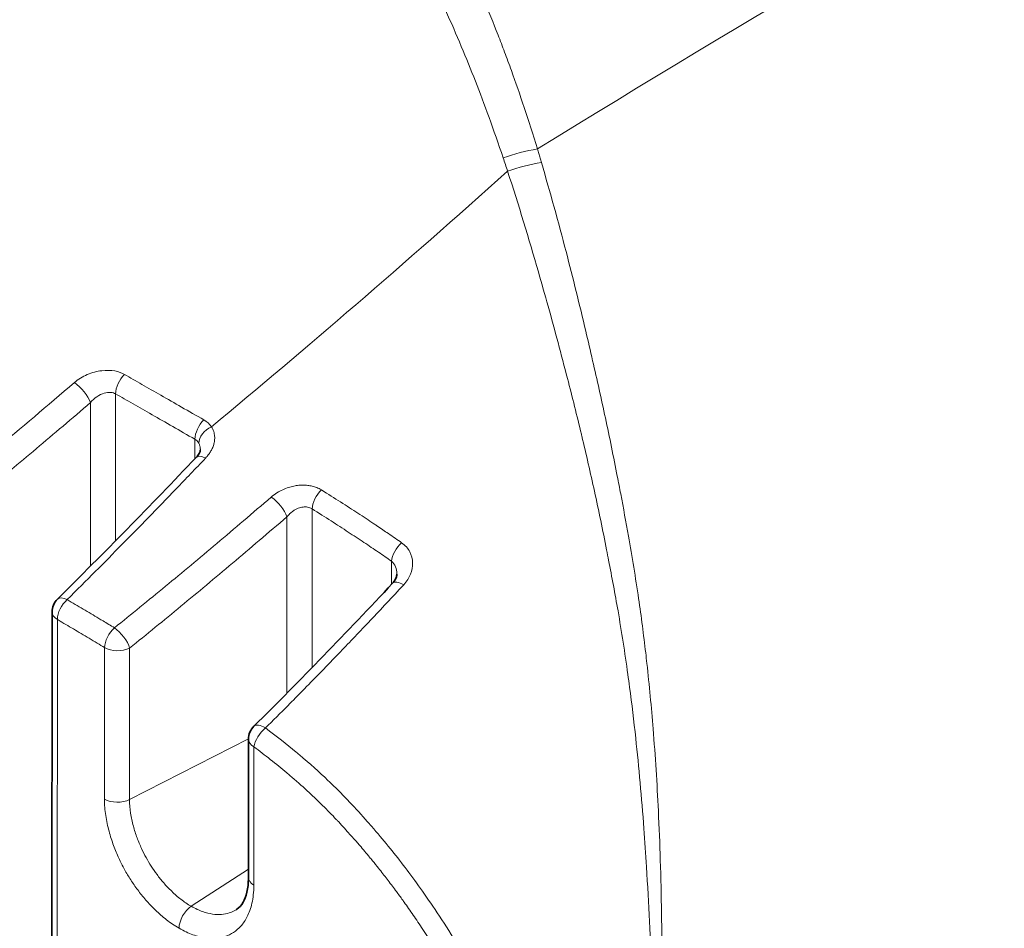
# Model space of a CAD drawing. Header units: millimetres. Extents: x 5 to 589, y 5 to 415.
# Tile 403 of 408: x 529.58 to 537.64, y 351.33 to 358.77. Entities that reach past the tile are written whole.
import ezdxf

# ---------------------------------------------------------------- set-up
doc = ezdxf.new("R2010")
doc.units = ezdxf.units.MM
doc.layers.add('Sichtbar (ISO)', color=7, linetype='Continuous', lineweight=35)
doc.layers.add('Sichtbar schmal (ISO)', color=7, linetype='Continuous', lineweight=18)

msp = doc.modelspace()

# ---------------------------------------------------------------- linework, layer by layer
at = {"layer": 'Sichtbar (ISO)'}
for p, q in [((532.66888343, 354.22772946), (532.66888342, 354.22772046)), ((529.84245112, 346.78114096), (529.84630713, 353.91712006)), ((531.45471008, 352.87598384), (531.45409849, 351.7441644))]:
    msp.add_line(p, q, dxfattribs=at)
for centre, start, end in [((529.99630711, 353.917039), 134.691744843, 179.969039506), ((531.60471003, 352.87590277), 134.689356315, 179.969039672)]:
    msp.add_arc(centre, 0.15, start, end, dxfattribs=at)
for points, knots in [([(531.02678805, 355.18355023), (531.03681011, 355.19407397), (531.0446008, 355.20473706), (531.05493449, 355.22295497), (531.05780182, 355.23076334), (531.06019952, 355.24071945), (531.06046618, 355.24386852), (531.06046739, 355.246064)], [0, 0, 0, 0, 0.011114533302, 0.011114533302, 0.021760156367, 0.021760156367, 0.029616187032, 0.029616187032, 0.029616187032, 0.029616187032]), ([(532.63423329, 354.15371547), (532.64492712, 354.16516723), (532.65301591, 354.17709187), (532.66419134, 354.19948361), (532.6671789, 354.21005805), (532.66870488, 354.22207029), (532.66888164, 354.22498556), (532.6688831, 354.22772042)], [0, 0, 0, 0, 0.012122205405, 0.012122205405, 0.02480285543, 0.02480285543, 0.029203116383, 0.029203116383, 0.029203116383, 0.029203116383]), ([(531.35886621, 351.48409476), (531.37818374, 351.49727719), (531.39555348, 351.51551971), (531.42314211, 351.56417206), (531.43387632, 351.59146005), (531.44951448, 351.65848679), (531.45406971, 351.69952468), (531.45409849, 351.74416961)], [0, 0, 0, 0, 0.04225871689, 0.04225871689, 0.07543913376, 0.07543913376, 0.11079097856, 0.11079097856, 0.11079097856, 0.11079097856])]:
    msp.add_open_spline(points, degree=3, knots=knots, dxfattribs=at)
for points in [[(529.89081328, 354.02367411), (530.2719862, 354.40076746), (530.65058626, 354.78853115), (531.02678837, 355.18355056)], [(531.49920747, 352.98253248), (531.88094221, 353.36023436), (532.25919575, 353.75252235), (532.63424183, 354.15372444)], [(531.35883349, 351.48414291), (531.35846029, 351.48388512), (531.35808669, 351.48362866), (531.35771269, 351.48337354)]]:
    msp.add_open_spline(points, degree=3, dxfattribs=at)
at = {"layer": 'Sichtbar schmal (ISO)'}
for p, q in [((530.36675929, 355.70298039), (530.36610954, 354.50053701)), ((530.16125721, 355.63162785), (530.16053273, 354.29268669)), ((531.01630948, 355.1725501), (531.01639519, 355.33123102)), ((531.97451378, 353.4618043), (531.97521598, 354.76129023)), ((531.76893095, 353.25235558), (531.76971215, 354.69794157)), ((532.62482167, 354.33360675), (532.62471896, 354.14354013)), ((529.88653653, 346.71987057), (529.89039266, 353.85584944)), ((530.27563153, 352.38605309), (530.27630151, 353.62633599)), ((530.48109928, 352.38252945), (530.48176942, 353.62281217)), ((530.48109928, 352.38252945), (531.45477076, 352.88017071)), ((531.4987955, 352.81471357), (531.49818391, 351.68289312)), ((531.45413529, 351.8122631), (530.98605837, 351.50871652)), ((531.0143214, 351.49340669), (531.01432147, 351.49353164))]:
    msp.add_line(p, q, dxfattribs=at)
for centre, major_axis, ratio, start_param, end_param in [((533.80646496, 357.01900791), (-0.95302863, -0.30288024), 0.6689924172, 4.4900828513, 4.7808358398), ((533.84072341, 356.9100008), (-0.95500098, -0.29660264), 0.6673350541, 4.4963372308, 4.7835064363), ((530.47267386, 355.76416987), (0.07431266, 0.13029823), 0.5792068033, 1.095263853, 2.3520403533), ((826.50419584, 852.93923474), (306.76059413, 502.02998945), 0.0590611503, 3.30616191, 3.3218463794), ((530.06169799, 355.69638186), (-0.09762234, 0.11388538), 0.3429872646, 3.8494983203, 5.4054576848), ((531.12230971, 355.39242055), (0.07483681, 0.12999789), 0.5765403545, 1.1004510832, 2.3543678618), ((531.18324741, 355.33676629), (0.12448681, 0.08368413), 0.6713886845, 1.3891176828, 2.6643722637), ((530.8834975, 355.29045052), (-0.2826972, -0.1141167), 0.7198520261, 3.29372713, 3.6549381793), ((530.88069453, 355.15755732), (0.15070303, 0.1626362), 0.6077643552, 6.1002727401, 6.4209523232), ((531.13541, 355.08010327), (-0.10862163, 0.10344729), 0.4070576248, 5.3588482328, 6.2831928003), ((532.08113053, 354.82247974), (0.07945411, 0.12722832), 0.551656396, 1.1250723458, 2.3746232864), ((531.67015889, 354.76265499), (0.097971, -0.11358558), 0.3398220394, 0.7072203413, 2.2312576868), ((532.73073622, 354.39479625), (-0.08590766, -0.1229629), 0.5122143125, 4.2963369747, 5.5436710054), ((532.74381968, 354.05129055), (-0.10957785, 0.10243387), 0.3964006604, 5.2304854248, 6.2831850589), ((529.99630732, 353.91703888), (0.07580446, 0.12943602), 0.5715356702, 1.0537094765, 2.3586500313), ((529.99630711, 353.91703899), (-0.10549383, 0.10663512), 0.4399188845, 5.3653542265, 6.2831852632), ((529.99630711, 353.917039), (-0.14999998, 0.00008105), 0.5764385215, 0.0000000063, 0.7871375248), ((530.38221584, 353.68752562), (0.07768932, 0.12831356), 0.5614720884, 1.0607539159, 2.3669356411), ((530.38221633, 353.6875251), (0.09404424, -0.11685711), 0.3741843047, 0.7193944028, 2.2489296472), ((530.38221628, 353.68752537), (0.14999998, -0.00008105), 0.5764385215, 3.9287271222, 5.4384391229), ((531.60470579, 352.8759059), (-0.09041407, -0.11968833), 0.4809664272, 4.2459626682, 5.5621211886), ((531.60470977, 352.87590371), (-0.1055023, 0.10662877), 0.4398440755, 5.2240814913, 6.2831437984), ((531.60471006, 352.87590279), (-0.14999998, 0.00008105), 0.5764385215, 0.0000002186, 0.7871164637), ((530.38154608, 352.4472426), (0.14999998, -0.00008105), 0.5764385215, 3.9287292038, 5.4384390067), ((531.60409847, 351.74408335), (-0.14999998, 0.00008105), 0.5764385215, 0, 0.7871365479), ((530.99225988, 351.39022388), (0.07499744, 0.12990529), 0.5757170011, 0.8453701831, 2.3551320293)]:
    msp.add_ellipse(centre, major_axis=major_axis, ratio=ratio, start_param=start_param, end_param=end_param, dxfattribs=at)
for points in [[(533.81895133, 357.70766376), (537.28662384, 359.84198069), (540.76101589, 361.79067248), (544.24195474, 363.55382545)], [(527.22899986, 357.70110834), (528.38449017, 358.79105695), (529.61492933, 360.01665638), (530.92031735, 361.37790662)], [(533.53913437, 357.63436759), (533.55154521, 357.59804181), (533.5632955, 357.56114193), (533.57543116, 357.5246171)], [(533.57543157, 357.52461587), (532.7273977, 356.76621578), (531.91907694, 356.06937135), (531.1504806, 355.43408908)], [(528.87330889, 354.557244), (529.01619801, 354.67296867), (529.30184999, 354.90683225), (529.71210664, 355.24908662), (530.00958377, 355.50161229), (530.16125721, 355.6316264)], [(531.97521598, 354.76129023), (532.0290934, 354.72764379), (532.13234583, 354.6624037), (532.27321307, 354.57132971), (532.40162909, 354.486397), (532.51926003, 354.40684306), (532.59079474, 354.35737957), (532.62482167, 354.33360675)]]:
    msp.add_open_spline(points, degree=3, dxfattribs=at)
for points, knots in [([(531.17138649, 361.58180567), (531.39057154, 361.45576584), (531.58230547, 361.32153278), (531.75151984, 361.1859759), (531.92073422, 361.05041903), (532.06742949, 360.91357603), (532.19815989, 360.77781104), (532.26587989, 360.70748306), (532.32930323, 360.63741448), (532.38897326, 360.56792799), (532.44449352, 360.50327395), (532.49676359, 360.43912212), (532.54617932, 360.37566124), (532.64870428, 360.24399622), (532.73899041, 360.11538955), (532.82061534, 359.98981809), (532.90224026, 359.86424663), (532.97520338, 359.74169922), (533.04163941, 359.62227006), (533.10807544, 359.5028409), (533.16798419, 359.38652578), (533.22287319, 359.27329212), (533.22736212, 359.26403165), (533.23181754, 359.25479167), (533.2362396, 359.24557318), (533.28588894, 359.14207129), (533.33134434, 359.04127073), (533.37303459, 358.94438262), (533.41843803, 358.83886509), (533.45937626, 358.73799747), (533.49758154, 358.64001002), (533.51584178, 358.59317684), (533.53346129, 358.54700345), (533.55071896, 358.50094495), (533.56956891, 358.45063684), (533.58798689, 358.4004663), (533.60625742, 358.34971436), (533.64125513, 358.25249759), (533.67577761, 358.15315152), (533.71116706, 358.04671599), (533.74655641, 357.94028077), (533.78281232, 357.82673806), (533.81895031, 357.70766437)], [0, 0, 0, 0, 0.09090909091, 0.09090909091, 0.09090909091, 0.18181818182, 0.18181818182, 0.18181818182, 0.22891023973, 0.22891023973, 0.22891023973, 0.27272727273, 0.27272727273, 0.27272727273, 0.36363636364, 0.36363636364, 0.36363636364, 0.45454545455, 0.45454545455, 0.45454545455, 0.54545454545, 0.54545454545, 0.54545454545, 0.55288926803, 0.55288926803, 0.55288926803, 0.63636363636, 0.63636363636, 0.63636363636, 0.72727272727, 0.72727272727, 0.72727272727, 0.77072280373, 0.77072280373, 0.77072280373, 0.81818181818, 0.81818181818, 0.81818181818, 0.90909090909, 0.90909090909, 0.90909090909, 0.99999973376, 0.99999973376, 0.99999973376, 0.99999973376]), ([(530.92031904, 361.37790565), (531.12704639, 361.25902775), (531.49035263, 361.00525414), (531.91270677, 360.61460223), (532.24758627, 360.22777273), (532.51493752, 359.85643317), (532.73415306, 359.50096139), (532.91685366, 359.16216258), (533.07087456, 358.84041556), (533.19932522, 358.54478052), (533.31218968, 358.26527123), (533.42248936, 357.9733682), (533.50024894, 357.75097557), (533.53913415, 357.63436824)], [0.0000002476, 0.0000002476, 0.0000002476, 0.0000002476, 0.09090909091, 0.18181818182, 0.27272727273, 0.36363636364, 0.45454545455, 0.54545454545, 0.63636363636, 0.72727272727, 0.81818181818, 0.90909090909, 0.9999998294, 0.9999998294, 0.9999998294, 0.9999998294]), ([(533.81895063, 357.70766333), (533.82291832, 357.69541182), (533.82663219, 357.68298973), (533.83026026, 357.67049954), (533.83385763, 357.65811509), (533.83737065, 357.64566366), (533.84095304, 357.63324493), (533.84454645, 357.62078802), (533.84820972, 357.60836406), (533.85211992, 357.59607415)], [0, 0, 0, 0, 0.3348830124, 0.3348830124, 0.3348830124, 0.6669310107, 0.6669310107, 0.6669310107, 1, 1, 1, 1]), ([(533.85211992, 357.59607415), (533.92445961, 357.3506922), (533.99144696, 357.10802314), (534.05397168, 356.86801494), (534.11100641, 356.64908065), (534.16435172, 356.43233075), (534.21537801, 356.21676428), (534.23452048, 356.1358947), (534.25329421, 356.05523835), (534.27179085, 355.97473625), (534.30785435, 355.81777875), (534.34283869, 355.66143409), (534.37596369, 355.50641809), (534.41029374, 355.34576282), (534.44265246, 355.18651734), (534.47353048, 355.02843572), (534.48296512, 354.9801346), (534.49226151, 354.93194098), (534.50147113, 354.88375892), (534.52352968, 354.76835504), (534.54428669, 354.654112), (534.56444051, 354.53971319), (534.59446364, 354.36929347), (534.62306448, 354.19861066), (534.64808717, 354.02740698), (534.66973782, 353.87927462), (534.6887602, 353.7307512), (534.70589634, 353.58296841), (534.70924547, 353.55408533), (534.71251503, 353.52521575), (534.71570673, 353.4963735), (534.73551423, 353.31738042), (534.75233022, 353.13943479), (534.76670458, 352.96129988), (534.78475662, 352.73758907), (534.79895675, 352.51359442), (534.80963399, 352.29070863), (534.81611206, 352.15547996), (534.82141732, 352.02028922), (534.82561414, 351.8859781), (534.83473015, 351.59423795), (534.83860496, 351.30669164), (534.83975797, 351.02858381), (534.84002388, 350.96444727), (534.84013273, 350.90082065), (534.84011719, 350.83775291), (534.84003435, 350.50144591), (534.83639051, 350.18123494), (534.83048371, 349.8842061), (534.83020681, 349.87028183), (534.82992566, 349.85640882), (534.82964041, 349.84258653), (534.82278062, 349.51018321), (534.81368748, 349.20700825), (534.80603121, 348.92636509), (534.80594088, 348.92305396), (534.80585073, 348.91974599), (534.80576078, 348.91644116), (534.79772956, 348.62137946), (534.79080902, 348.35162084), (534.79076269, 348.11418017)], [0.00000000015, 0.00000000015, 0.00000000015, 0.00000000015, 0.06536990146, 0.06536990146, 0.06536990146, 0.125, 0.125, 0.125, 0.14737018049, 0.14737018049, 0.14737018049, 0.19098603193, 0.19098603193, 0.19098603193, 0.23618856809, 0.23618856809, 0.23618856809, 0.25, 0.25, 0.25, 0.28308063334, 0.28308063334, 0.28308063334, 0.33236080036, 0.33236080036, 0.33236080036, 0.375, 0.375, 0.375, 0.3833335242, 0.3833335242, 0.3833335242, 0.43505081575, 0.43505081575, 0.43505081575, 0.5, 0.5, 0.5, 0.53940579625, 0.53940579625, 0.53940579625, 0.625, 0.625, 0.625, 0.64473952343, 0.64473952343, 0.64473952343, 0.75, 0.75, 0.75, 0.754934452, 0.754934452, 0.754934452, 0.87359994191, 0.87359994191, 0.87359994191, 0.875, 0.875, 0.875, 1, 1, 1, 1]), ([(533.57543157, 357.52461587), (533.66600142, 357.24782316), (533.74956276, 356.97280253), (533.82763368, 356.70184349), (533.85483736, 356.60742828), (533.88137229, 356.51349984), (533.90736513, 356.42007633), (533.96285633, 356.22062974), (534.01513436, 356.0241294), (534.0653322, 355.8295178), (534.10499199, 355.67576109), (534.14331208, 355.52321079), (534.17940491, 355.37240776), (534.18043866, 355.36808854), (534.1814706, 355.36377073), (534.18250075, 355.35945432), (534.21892051, 355.20685176), (534.25368824, 355.05535155), (534.28642014, 354.90551995), (534.32151004, 354.74489454), (534.35429214, 354.58611024), (534.3856906, 354.42709417), (534.39136617, 354.39835047), (534.39699578, 354.36960212), (534.40256153, 354.34086008), (534.42918104, 354.20339476), (534.45514875, 354.0659448), (534.47930361, 353.92613875), (534.50846425, 353.75735968), (534.53502641, 353.58508881), (534.559686, 353.40750691), (534.56453789, 353.37256686), (534.56931429, 353.33742279), (534.57401883, 353.30202767), (534.59209696, 353.16601466), (534.60882454, 353.02668422), (534.624267, 352.88419952), (534.65018634, 352.64504665), (534.67247972, 352.39691938), (534.69106903, 352.14558501), (534.69878968, 352.04119892), (534.70595759, 351.93603072), (534.7125247, 351.83084208), (534.73119, 351.53187044), (534.74489354, 351.23284851), (534.75548932, 350.94739544), (534.75729366, 350.89878621), (534.759006, 350.85057853), (534.76064113, 350.80277189), (534.77198647, 350.47106451), (534.77962809, 350.15874082), (534.78447991, 349.86602131), (534.78470806, 349.8522564), (534.78493065, 349.8385356), (534.78514757, 349.82485821), (534.79020842, 349.5057578), (534.7921055, 349.21000784), (534.79240273, 348.93050032), (534.79240595, 348.92746725), (534.79240893, 348.9244361), (534.79241167, 348.92140687), (534.79267188, 348.63331762), (534.79084602, 348.36283083), (534.79076269, 348.11418017)], [0, 0, 0, 0, 0.0823992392, 0.0823992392, 0.0823992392, 0.1111111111, 0.1111111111, 0.1111111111, 0.1724070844, 0.1724070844, 0.1724070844, 0.2208351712, 0.2208351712, 0.2208351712, 0.2222222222, 0.2222222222, 0.2222222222, 0.2712601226, 0.2712601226, 0.2712601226, 0.3238306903, 0.3238306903, 0.3238306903, 0.3333333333, 0.3333333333, 0.3333333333, 0.3787818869, 0.3787818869, 0.3787818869, 0.4336490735, 0.4336490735, 0.4336490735, 0.4444444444, 0.4444444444, 0.4444444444, 0.4859278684, 0.4859278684, 0.4859278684, 0.5555555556, 0.5555555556, 0.5555555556, 0.5844738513, 0.5844738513, 0.5844738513, 0.6666666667, 0.6666666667, 0.6666666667, 0.6806631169, 0.6806631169, 0.6806631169, 0.7777777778, 0.7777777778, 0.7777777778, 0.7823445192, 0.7823445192, 0.7823445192, 0.8888888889, 0.8888888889, 0.8888888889, 0.8900450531, 0.8900450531, 0.8900450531, 1, 1, 1, 1]), ([(530.02937638, 355.79490161), (530.06028409, 355.82138449), (530.096337, 355.84375332), (530.1350125, 355.86044431), (530.173688, 355.87713531), (530.21498748, 355.8881443), (530.25349839, 355.89294912), (530.2920093, 355.89775393), (530.32773396, 355.89634768), (530.35915123, 355.89056165), (530.3905685, 355.88477562), (530.41768006, 355.87460484), (530.43959885, 355.86208881)], [0, 0, 0, 0, 0.25, 0.25, 0.25, 0.5, 0.5, 0.5, 0.75, 0.75, 0.75, 1, 1, 1, 1]), ([(531.08941484, 355.48979608), (531.02651711, 355.52604214), (530.90509736, 355.595835), (530.73600622, 355.69270837), (530.5808654, 355.78140953), (530.48529812, 355.83599286), (530.43959886, 355.86208879)], [0, 0, 0, 0, 0.25, 0.5, 0.75, 0.99999998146, 0.99999998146, 0.99999998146, 0.99999998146]), ([(530.16125931, 355.63162891), (530.17706102, 355.65059389), (530.19501922, 355.6668711), (530.21431324, 355.68000804), (530.23360811, 355.69314556), (530.25436568, 355.70298225), (530.27366072, 355.70870282), (530.29295577, 355.71442338), (530.31083712, 355.71615429), (530.32653027, 355.71485297), (530.34222342, 355.71355165), (530.35570573, 355.70922867), (530.36675929, 355.70298039)], [0.00001106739, 0.00001106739, 0.00001106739, 0.00001106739, 0.25, 0.25, 0.25, 0.5, 0.5, 0.5, 0.75, 0.75, 0.75, 1, 1, 1, 1]), ([(531.01639519, 355.33123102), (530.9535631, 355.36740196), (530.83231443, 355.43701977), (530.66330298, 355.53373178), (530.50830928, 355.62224037), (530.41257915, 355.67684843), (530.36675929, 355.70298039)], [0.00000004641, 0.00000004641, 0.00000004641, 0.00000004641, 0.25, 0.5, 0.75, 1, 1, 1, 1]), ([(531.10359257, 355.17770976), (531.1115237, 355.1860486), (531.11880311, 355.19455491), (531.12542705, 355.20313366), (531.13205099, 355.21171241), (531.13801947, 355.22036353), (531.14348866, 355.22931737), (531.14895784, 355.23827121), (531.15392771, 355.24752783), (531.15833397, 355.25718548), (531.16274023, 355.26684312), (531.16658288, 355.27690181), (531.16970776, 355.28744697), (531.17283265, 355.29799212), (531.17523977, 355.30902377), (531.17664739, 355.32056973), (531.17805502, 355.33211568), (531.17846315, 355.34417598), (531.17745847, 355.35664592), (531.17645378, 355.36911586), (531.17403628, 355.38199544), (531.1697265, 355.39500338), (531.16541671, 355.40801133), (531.15921465, 355.42114761), (531.15048045, 355.43408895)], [0.00000000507, 0.00000000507, 0.00000000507, 0.00000000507, 0.125, 0.125, 0.125, 0.25, 0.25, 0.25, 0.375, 0.375, 0.375, 0.5, 0.5, 0.5, 0.625, 0.625, 0.625, 0.75, 0.75, 0.75, 0.875, 0.875, 0.875, 1, 1, 1, 1]), ([(531.0604684, 355.24606485), (531.06046965, 355.24880556), (531.0603889, 355.25157048), (531.0602166, 355.25435469), (531.05973892, 355.26207344), (531.05855761, 355.26994042), (531.05642037, 355.27777374), (531.05428314, 355.28560706), (531.05118718, 355.29340633), (531.04686295, 355.30082011)], [0.70491163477, 0.70491163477, 0.70491163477, 0.70491163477, 0.75, 0.75, 0.75, 0.875, 0.875, 0.875, 1, 1, 1, 1]), ([(529.9694755, 354.01868635), (530.04845457, 354.09684679), (530.12587474, 354.17405636), (530.20040763, 354.2488638), (530.27494051, 354.32367125), (530.34658999, 354.39606243), (530.41838423, 354.46901891), (530.49017848, 354.5419754), (530.56211576, 354.615503), (530.63560114, 354.69104474), (530.70908652, 354.76658648), (530.78411983, 354.84414291), (530.86194925, 354.92505643), (530.93977867, 355.00596996), (531.02040284, 355.0902449), (531.10359257, 355.17770976)], [0.00000000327, 0.00000000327, 0.00000000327, 0.00000000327, 0.2, 0.2, 0.2, 0.4, 0.4, 0.4, 0.6, 0.6, 0.6, 0.8, 0.8, 0.8, 1, 1, 1, 1]), ([(531.64053756, 354.85862909), (531.65566016, 354.87167069), (531.68698351, 354.8944408), (531.73493211, 354.9200343), (531.78160683, 354.93797048), (531.82615331, 354.94944035), (531.86629234, 354.95530314), (531.90359772, 354.95699178), (531.93965484, 354.95494988), (531.97603455, 354.94880849), (532.01354511, 354.93740226), (532.03940526, 354.92478715), (532.05205507, 354.91687828)], [0, 0, 0, 0, 0.1, 0.2, 0.3, 0.4, 0.5, 0.6, 0.7, 0.8, 0.9, 0.99999998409, 0.99999998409, 0.99999998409, 0.99999998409]), ([(532.05205508, 354.91687828), (532.10631272, 354.88295397), (532.15833353, 354.8500476), (532.20802642, 354.81826756), (532.25771932, 354.78648753), (532.30508385, 354.75583527), (532.3503769, 354.72620454), (532.39566994, 354.69657381), (532.43889141, 354.66796486), (532.48031668, 354.64025177), (532.48909782, 354.63437727), (532.49779809, 354.62854307), (532.50641853, 354.62274899), (532.53846521, 354.60120937), (532.56940857, 354.5802245), (532.59928841, 354.55978934), (532.63720583, 354.5338572), (532.67341176, 354.50880953), (532.70784565, 354.4847413)], [0, 0, 0, 0, 0.2, 0.2, 0.2, 0.4, 0.4, 0.4, 0.6, 0.6, 0.6, 0.6423951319, 0.6423951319, 0.6423951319, 0.8, 0.8, 0.8, 1, 1, 1, 1]), ([(530.3572701, 353.7882382), (530.49629282, 353.89993595), (530.63651857, 354.01411754), (530.77556087, 354.12872117), (530.91460317, 354.24332481), (531.05247367, 354.35830596), (531.19584753, 354.47925144), (531.33922138, 354.6001969), (531.48808654, 354.72714753), (531.64053748, 354.85862923)], [0.00000000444, 0.00000000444, 0.00000000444, 0.00000000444, 0.33333333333, 0.33333333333, 0.33333333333, 0.66666666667, 0.66666666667, 0.66666666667, 0.99999997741, 0.99999997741, 0.99999997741, 0.99999997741]), ([(531.76971215, 354.69794157), (531.77726378, 354.7071017), (531.78514306, 354.71534704), (531.79308172, 354.72268008), (531.80102038, 354.73001313), (531.80901724, 354.73643527), (531.8169088, 354.74204536), (531.82480036, 354.74765545), (531.83258551, 354.75245417), (531.84018823, 354.75654999), (531.84779095, 354.76064581), (531.85521319, 354.76403453), (531.86226561, 354.76678092), (531.86931803, 354.76952731), (531.87600026, 354.77163914), (531.88244488, 354.77327779), (531.88888949, 354.77491645), (531.89509588, 354.77608122), (531.90119563, 354.77683713), (531.90729537, 354.77759305), (531.91328869, 354.77794048), (531.91930807, 354.7778558), (531.92532746, 354.77777111), (531.93137288, 354.77725378), (531.9375018, 354.77618945), (531.94363073, 354.77512511), (531.94984484, 354.77351643), (531.95618383, 354.77111049), (531.96252282, 354.76870455), (531.968976, 354.76549308), (531.97521598, 354.76129023)], [0.00000006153, 0.00000006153, 0.00000006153, 0.00000006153, 0.1, 0.1, 0.1, 0.2, 0.2, 0.2, 0.3, 0.3, 0.3, 0.4, 0.4, 0.4, 0.5, 0.5, 0.5, 0.6, 0.6, 0.6, 0.7, 0.7, 0.7, 0.8, 0.8, 0.8, 0.9, 0.9, 0.9, 1, 1, 1, 1]), ([(530.48176945, 353.62281211), (530.6214127, 353.73519419), (530.90280502, 353.96466292), (531.31786117, 354.311073), (531.61690268, 354.56613936), (531.76971214, 354.69794155)], [0.00000000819, 0.00000000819, 0.00000000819, 0.00000000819, 0.33333333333, 0.66666666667, 1, 1, 1, 1]), ([(532.70784565, 354.48474131), (532.73806299, 354.46360781), (532.7812667, 354.41366912), (532.80525387, 354.31977724), (532.78710666, 354.2261307), (532.75072131, 354.16757136), (532.72482972, 354.13975493)], [0, 0, 0, 0, 0.25, 0.5, 0.75, 0.99999997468, 0.99999997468, 0.99999997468, 0.99999997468]), ([(532.62482167, 354.33360675), (532.63923795, 354.32178467), (532.65017668, 354.30616863), (532.65755497, 354.28833545), (532.66493327, 354.27050228), (532.6686269, 354.25041207), (532.66887006, 354.23001543), (532.66887914, 354.22925387), (532.66888359, 354.22849187), (532.66888343, 354.22772946)], [0.00000000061, 0.00000000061, 0.00000000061, 0.00000000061, 0.25, 0.25, 0.25, 0.5, 0.5, 0.5, 0.50933443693, 0.50933443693, 0.50933443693, 0.50933443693]), ([(532.72482971, 354.13975496), (532.62935318, 354.03723332), (532.53871829, 353.94073372), (532.45253138, 353.84966064), (532.36634448, 353.75858756), (532.28460576, 353.67294004), (532.20670513, 353.5919199), (532.1288045, 353.51089977), (532.05474193, 353.43450721), (531.98397033, 353.36204692), (531.93547077, 353.31239011), (531.8885191, 353.26458256), (531.84288858, 353.21835411), (531.82193406, 353.19712501), (531.80125851, 353.17622934), (531.78084168, 353.15564295), (531.7159652, 353.09022766), (531.65369257, 353.02792726), (531.59394297, 352.96857566)], [0, 0, 0, 0, 0.2, 0.2, 0.2, 0.4, 0.4, 0.4, 0.6, 0.6, 0.6, 0.7370593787, 0.7370593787, 0.7370593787, 0.8, 0.8, 0.8, 1, 1, 1, 1]), ([(529.96947551, 354.01868634), (530.01359892, 353.99286337), (530.05737816, 353.96713046), (530.10081256, 353.94146918), (530.14424695, 353.9158079), (530.1873365, 353.89021827), (530.23007974, 353.86468452), (530.24132522, 353.85796675), (530.25254673, 353.85125287), (530.26374426, 353.8445426), (530.29510772, 353.82574764), (530.32628309, 353.80698101), (530.35727005, 353.78823822)], [0.00000001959, 0.00000001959, 0.00000001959, 0.00000001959, 0.33333333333, 0.33333333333, 0.33333333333, 0.66666666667, 0.66666666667, 0.66666666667, 0.75436456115, 0.75436456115, 0.75436456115, 0.99999986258, 0.99999986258, 0.99999986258, 0.99999986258]), ([(529.89039266, 353.85584944), (529.89239846, 353.85467473), (529.89440351, 353.85350023), (529.89640784, 353.85232592), (529.93830823, 353.82777696), (529.97988754, 353.80331348), (530.02114593, 353.77891913), (530.06437797, 353.75335784), (530.10725765, 353.72787243), (530.14978381, 353.70244684), (530.17218192, 353.68905544), (530.19448195, 353.67568074), (530.21668392, 353.66232052), (530.23663565, 353.6503144), (530.25650819, 353.63831997), (530.27630151, 353.62633598)], [0.00000026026, 0.00000026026, 0.00000026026, 0.00000026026, 0.01521747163, 0.01521747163, 0.01521747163, 0.33333333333, 0.33333333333, 0.33333333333, 0.66666666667, 0.66666666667, 0.66666666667, 0.84223000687, 0.84223000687, 0.84223000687, 0.99999941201, 0.99999941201, 0.99999941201, 0.99999941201]), ([(531.59394449, 352.96857451), (531.68358381, 352.90096092), (531.76757766, 352.83461253), (531.84543046, 352.76999534), (531.85426279, 352.76266458), (531.86301632, 352.75535676), (531.87168993, 352.74807286), (531.95681785, 352.67658436), (532.03426081, 352.60734028), (532.10519727, 352.53981004), (532.12087493, 352.52488519), (532.13623756, 352.51004588), (532.15129238, 352.49529525), (532.20435584, 352.44330396), (532.25360211, 352.39244976), (532.29957477, 352.3434036), (532.3516805, 352.28781434), (532.39957228, 352.23453727), (532.44388054, 352.18394921), (532.44975647, 352.17724049), (532.45556926, 352.17057843), (532.46132005, 352.16396272), (532.51043542, 352.10746037), (532.55504244, 352.054405), (532.59765011, 352.00225651), (532.64025778, 351.95010801), (532.68086685, 351.89886602), (532.72176706, 351.84559855), (532.76266728, 351.79233107), (532.80385579, 351.73703244), (532.84670886, 351.67746113), (532.88956194, 351.61788983), (532.93408443, 351.55405313), (532.98177627, 351.48280081), (533.02946812, 351.4115485), (533.08031811, 351.3328707), (533.1339562, 351.24567185), (533.16157773, 351.20076783), (533.18993713, 351.15360257), (533.21879119, 351.10432513), (533.24596865, 351.05791098), (533.27358447, 351.00962345), (533.30144589, 350.95959538), (533.35888749, 350.856453), (533.41739256, 350.74591488), (533.47689624, 350.6259601), (533.52600697, 350.52695669), (533.5757861, 350.42155069), (533.62625764, 350.30757289), (533.63693857, 350.28345258), (533.64764837, 350.25894876), (533.65838136, 350.23404139), (533.71983193, 350.09143703), (533.78218163, 349.93558235), (533.84250565, 349.76528254), (533.8737165, 349.67717166), (533.90436353, 349.58525041), (533.93385156, 349.48916543), (533.96135771, 349.39953831), (533.98785219, 349.3062852), (534.01279491, 349.20928838), (534.05598801, 349.04131974), (534.09444655, 348.86208362), (534.12347362, 348.68031011), (534.12917883, 348.64458291), (534.1345276, 348.60875951), (534.13950281, 348.57290348), (534.16979069, 348.35462041), (534.1861104, 348.1347745), (534.1859879, 347.91469937)], [0.00000031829, 0.00000031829, 0.00000031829, 0.00000031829, 0.05613192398, 0.05613192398, 0.05613192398, 0.0625, 0.0625, 0.0625, 0.125, 0.125, 0.125, 0.13881311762, 0.13881311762, 0.13881311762, 0.1875, 0.1875, 0.1875, 0.24268204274, 0.24268204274, 0.24268204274, 0.25, 0.25, 0.25, 0.3125, 0.3125, 0.3125, 0.375, 0.375, 0.375, 0.4375, 0.4375, 0.4375, 0.5, 0.5, 0.5, 0.5625, 0.5625, 0.5625, 0.59468506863, 0.59468506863, 0.59468506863, 0.625, 0.625, 0.625, 0.6875, 0.6875, 0.6875, 0.73908370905, 0.73908370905, 0.73908370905, 0.75, 0.75, 0.75, 0.8125, 0.8125, 0.8125, 0.84483667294, 0.84483667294, 0.84483667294, 0.875, 0.875, 0.875, 0.92723359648, 0.92723359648, 0.92723359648, 0.9375, 0.9375, 0.9375, 0.99999944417, 0.99999944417, 0.99999944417, 0.99999944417]), ([(531.49879551, 352.81471316), (531.54529719, 352.77958881), (531.59011633, 352.74493605), (531.63320811, 352.71079553), (531.68058811, 352.67325755), (531.7258784, 352.63633888), (531.76901675, 352.60015856), (531.77690727, 352.59354074), (531.78472612, 352.58694704), (531.79247465, 352.58037688), (531.84284137, 352.53766978), (531.89023062, 352.49595487), (531.93495698, 352.45502598), (531.95518138, 352.43651872), (531.97486258, 352.41817254), (531.99404435, 352.39996829), (532.01704337, 352.37814131), (532.03931545, 352.3565376), (532.06091581, 352.33514491), (532.10048022, 352.29596088), (532.13779465, 352.25749989), (532.17323136, 352.2199604), (532.17575758, 352.21728428), (532.17827423, 352.21461277), (532.18078145, 352.21194591), (532.21361162, 352.17702531), (532.24481559, 352.1428803), (532.27450745, 352.10972851), (532.29625711, 352.0854444), (532.31719453, 352.06169142), (532.33734379, 352.03853027), (532.34673584, 352.02773429), (532.35595773, 352.01706553), (532.36502791, 352.00650958), (532.39319452, 351.97372906), (532.41990028, 351.94203992), (532.44569079, 351.91088077), (532.45373584, 351.90116104), (532.46169163, 351.8914925), (532.46957405, 351.88185764), (532.48646165, 351.86121557), (532.50301267, 351.84072801), (532.51938786, 351.8202041), (532.54304863, 351.79054877), (532.56634402, 351.76081946), (532.58973572, 351.73039191), (532.61246057, 351.70083178), (532.63527504, 351.670618), (532.65844309, 351.63934532), (532.67562764, 351.61614929), (532.69300633, 351.59237008), (532.71067509, 351.56783659), (532.71671186, 351.5594544), (532.72278224, 351.55098387), (532.72889122, 351.54241598), (532.752823, 351.50885152), (532.77735057, 351.4737954), (532.80274974, 351.43668564), (532.8154274, 351.41816279), (532.82832154, 351.39912785), (532.84146197, 351.37950826), (532.85469741, 351.35974684), (532.86818372, 351.3393942), (532.88191401, 351.31842519), (532.90956802, 351.27619174), (532.9382139, 351.23145744), (532.96777216, 351.18401872), (532.97475135, 351.17281765), (532.98178126, 351.16146584), (532.98886056, 351.14996064), (533.01208087, 351.11222326), (533.03583858, 351.07283877), (533.05998277, 351.03189504), (533.08985325, 350.98124066), (533.12031484, 350.9281988), (533.15108908, 350.87296011), (533.1529296, 350.86965645), (533.15477118, 350.86634491), (533.15661383, 350.86302542), (533.18939876, 350.80396432), (533.22252883, 350.74238666), (533.25602208, 350.67788847), (533.27756366, 350.6364057), (533.29925422, 350.59371485), (533.32108469, 350.54970746), (533.33329486, 350.52509333), (533.34554558, 350.50006845), (533.35783993, 350.4745977), (533.39226212, 350.40328372), (533.42703746, 350.32847186), (533.4621332, 350.24941618), (533.47371722, 350.22332234), (533.48533494, 350.19676648), (533.49697828, 350.16972226), (533.52068031, 350.11466906), (533.54449435, 350.05759792), (533.56827181, 349.99843964), (533.60420165, 349.90904629), (533.64005995, 349.814881), (533.67515214, 349.71578967), (533.70986426, 349.61777157), (533.74381793, 349.51496583), (533.77613595, 349.40682407), (533.79811125, 349.33329089), (533.81932066, 349.25729386), (533.83942277, 349.17874711), (533.84887171, 349.14182643), (533.85809493, 349.10433689), (533.86703112, 349.06638062), (533.89527894, 348.94639865), (533.9206136, 348.82174815), (533.94142642, 348.69575398), (533.94863685, 348.65210433), (533.95530991, 348.60829388), (533.96141081, 348.56445239), (533.97321179, 348.47964971), (533.98273629, 348.39478908), (533.98993281, 348.30962717), (534.00059319, 348.18347485), (534.00616976, 348.05663516), (534.00610079, 347.92870991)], [0, 0, 0, 0, 0.0297687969, 0.0297687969, 0.0297687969, 0.0625, 0.0625, 0.0625, 0.0684869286, 0.0684869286, 0.0684869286, 0.1074029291, 0.1074029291, 0.1074029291, 0.125, 0.125, 0.125, 0.1460989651, 0.1460989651, 0.1460989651, 0.1847449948, 0.1847449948, 0.1847449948, 0.1875, 0.1875, 0.1875, 0.2235747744, 0.2235747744, 0.2235747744, 0.25, 0.25, 0.25, 0.2623174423, 0.2623174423, 0.2623174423, 0.3005681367, 0.3005681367, 0.3005681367, 0.3125, 0.3125, 0.3125, 0.3380632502, 0.3380632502, 0.3380632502, 0.375, 0.375, 0.375, 0.4108837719, 0.4108837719, 0.4108837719, 0.4375, 0.4375, 0.4375, 0.4465937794, 0.4465937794, 0.4465937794, 0.482218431, 0.482218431, 0.482218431, 0.5, 0.5, 0.5, 0.517910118, 0.517910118, 0.517910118, 0.5539826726, 0.5539826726, 0.5539826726, 0.5625, 0.5625, 0.5625, 0.5904370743, 0.5904370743, 0.5904370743, 0.625, 0.625, 0.625, 0.6270671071, 0.6270671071, 0.6270671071, 0.6638455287, 0.6638455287, 0.6638455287, 0.6875, 0.6875, 0.6875, 0.7007303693, 0.7007303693, 0.7007303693, 0.7377732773, 0.7377732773, 0.7377732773, 0.75, 0.75, 0.75, 0.7748896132, 0.7748896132, 0.7748896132, 0.8125, 0.8125, 0.8125, 0.8497030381, 0.8497030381, 0.8497030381, 0.875, 0.875, 0.875, 0.8868907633, 0.8868907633, 0.8868907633, 0.9244781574, 0.9244781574, 0.9244781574, 0.9375, 0.9375, 0.9375, 0.9626881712, 0.9626881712, 0.9626881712, 1, 1, 1, 1]), ([(530.88645455, 351.32896493), (530.85000716, 351.35001498), (530.78129252, 351.39736122), (530.69074221, 351.47696716), (530.6125744, 351.56002691), (530.54628823, 351.64277024), (530.48928437, 351.72518097), (530.43875662, 351.8099164), (530.39263739, 351.90075077), (530.3491577, 352.00431752), (530.31109474, 352.12178833), (530.28333593, 352.25069681), (530.27560822, 352.340637), (530.27563153, 352.38605309)], [0.00008259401, 0.00008259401, 0.00008259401, 0.00008259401, 0.09090909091, 0.18181818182, 0.27272727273, 0.36363636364, 0.45454545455, 0.54545454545, 0.63636363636, 0.72727272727, 0.81818181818, 0.90909090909, 1, 1, 1, 1]), ([(530.98605836, 351.50871652), (530.95635561, 351.52586588), (530.92797927, 351.5454076), (530.90127619, 351.56618791), (530.87457311, 351.58696822), (530.84954347, 351.60898483), (530.82620109, 351.63149438), (530.80285872, 351.65400393), (530.78120438, 351.67701036), (530.76121569, 351.69995045), (530.741227, 351.72289054), (530.72289911, 351.74575575), (530.7058851, 351.76853623), (530.6888711, 351.79131672), (530.67316954, 351.81400971), (530.65841783, 351.83692692), (530.64366612, 351.85984413), (530.62986212, 351.88298465), (530.61663374, 351.90702928), (530.60340536, 351.93107391), (530.59074632, 351.95601855), (530.57841297, 351.98278563), (530.56607962, 352.00955271), (530.55408737, 352.03814491), (530.54281972, 352.06870529), (530.53155207, 352.09926567), (530.5210192, 352.13179511), (530.51191156, 352.16585855), (530.50280392, 352.199922), (530.49512275, 352.23552019), (530.48969485, 352.27191658), (530.48426694, 352.30831296), (530.48108039, 352.3455126), (530.48109928, 352.38252945)], [0.0000000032, 0.0000000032, 0.0000000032, 0.0000000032, 0.09090909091, 0.09090909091, 0.09090909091, 0.18181818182, 0.18181818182, 0.18181818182, 0.27272727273, 0.27272727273, 0.27272727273, 0.36363636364, 0.36363636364, 0.36363636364, 0.45454545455, 0.45454545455, 0.45454545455, 0.54545454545, 0.54545454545, 0.54545454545, 0.63636363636, 0.63636363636, 0.63636363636, 0.72727272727, 0.72727272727, 0.72727272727, 0.81818181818, 0.81818181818, 0.81818181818, 0.90909090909, 0.90909090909, 0.90909090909, 0.99999999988, 0.99999999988, 0.99999999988, 0.99999999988]), ([(531.49818391, 351.6828924), (531.49815001, 351.62679787), (531.49255614, 351.57793707), (531.48309347, 351.53517762), (531.4736308, 351.49241817), (531.46029931, 351.45576007), (531.44469788, 351.42466982), (531.42909645, 351.39357958), (531.41122507, 351.3680572), (531.39204433, 351.34679519), (531.37286359, 351.32553318), (531.35237348, 351.30853153), (531.33109728, 351.29475515), (531.30982107, 351.28097878), (531.28775877, 351.27042767), (531.26367281, 351.26247448), (531.23958684, 351.25452129), (531.21347722, 351.24916602), (531.18567273, 351.24708057), (531.15786825, 351.24499511), (531.12836892, 351.24617947), (531.09745273, 351.25081651), (531.06653655, 351.25545354), (531.03420352, 351.26354325), (530.99919391, 351.27618449), (530.96418431, 351.28882574), (530.92649812, 351.30601852), (530.88645455, 351.32896493)], [0, 0, 0, 0, 0.1111111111, 0.1111111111, 0.1111111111, 0.2222222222, 0.2222222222, 0.2222222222, 0.3333333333, 0.3333333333, 0.3333333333, 0.4444444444, 0.4444444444, 0.4444444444, 0.5555555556, 0.5555555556, 0.5555555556, 0.6666666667, 0.6666666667, 0.6666666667, 0.7777777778, 0.7777777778, 0.7777777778, 0.8888888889, 0.8888888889, 0.8888888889, 1, 1, 1, 1]), ([(531.35771269, 351.48337354), (531.35632812, 351.48242907), (531.35493807, 351.4815029), (531.35354268, 351.48059472), (531.35008895, 351.47834691), (531.34660259, 351.47621057), (531.34307869, 351.4741793), (531.32862157, 351.46584587), (531.31355401, 351.45924251), (531.29744042, 351.45408375), (531.27739918, 351.44766754), (531.25570189, 351.44356136), (531.23270328, 351.44203546), (531.20970467, 351.44050956), (531.18540055, 351.44154672), (531.15997268, 351.44534401), (531.13454481, 351.4491413), (531.1080291, 351.45559454), (531.07912369, 351.46577129), (531.05021829, 351.47594804), (531.01888338, 351.48998882), (530.98605823, 351.50871886)], [0.43564665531, 0.43564665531, 0.43564665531, 0.43564665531, 0.44444444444, 0.44444444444, 0.44444444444, 0.46621988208, 0.46621988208, 0.46621988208, 0.55555555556, 0.55555555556, 0.55555555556, 0.66666666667, 0.66666666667, 0.66666666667, 0.77777777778, 0.77777777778, 0.77777777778, 0.88888888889, 0.88888888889, 0.88888888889, 0.99999999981, 0.99999999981, 0.99999999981, 0.99999999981])]:
    msp.add_open_spline(points, degree=3, knots=knots, dxfattribs=at)

doc.saveas('drawing.dxf')
